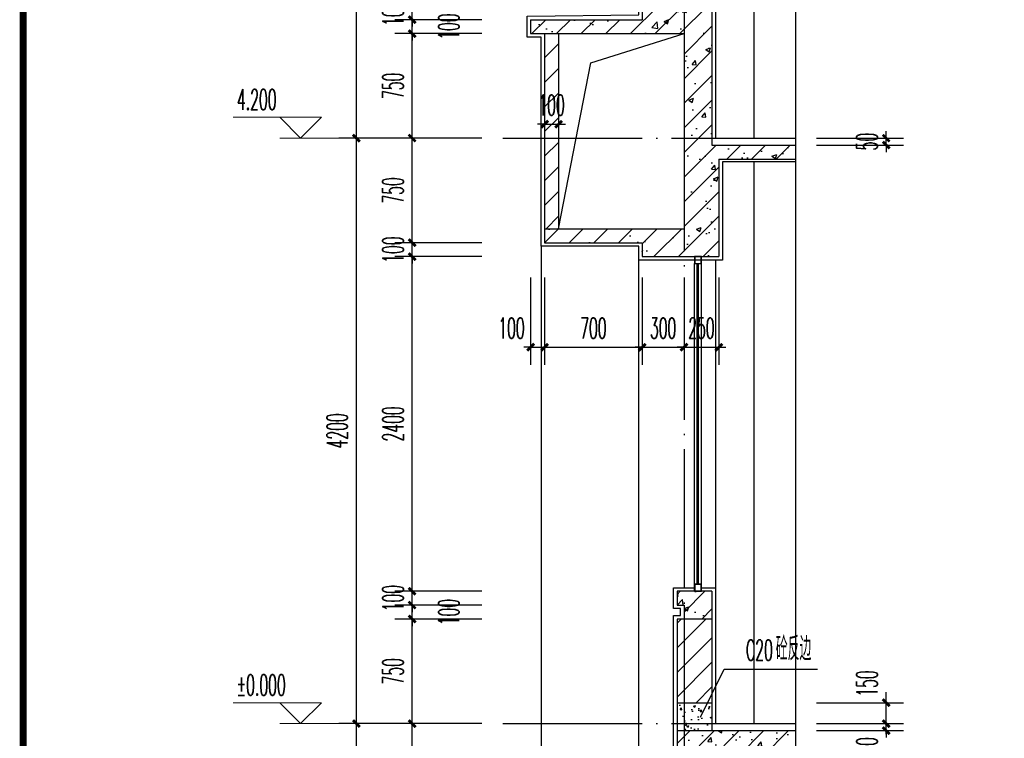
# Model space of a CAD drawing. Extents: x 1779708 to 7299578, y -1121471 to 88434.
# Tile 972 of 1056: x 6981094 to 6988156, y -973779 to -968623. Entities that reach past the tile are written whole.
import ezdxf

# ---------------------------------------------------------------- set-up
doc = ezdxf.new("R2010")
doc.units = 0
doc.header["$LTSCALE"] = 1000
doc.header["$MEASUREMENT"] = 0
doc.linetypes.add('DOTE', pattern=[2.42, 2, -0.2, 0.02, -0.2])
doc.layers.get('0').update_dxf_attribs({"linetype": 'CONTINUOUS'})
doc.layers.get('Defpoints').update_dxf_attribs({"linetype": 'CONTINUOUS'})
for name, color, linetype in [('AXIS', 3, 'CONTINUOUS'), ('DIM_LEAD', 3, 'CONTINUOUS'), ('DIM_SYMB', 3, 'CONTINUOUS'), ('DOTE', 1, 'DOTE'), ('PUB_TEXT', 7, 'CONTINUOUS'), ('PUB_TITLE', 4, 'CONTINUOUS'), ('WALL', 255, 'CONTINUOUS'), ('WINDOW', 2, 'CONTINUOUS'), ('可见线', 6, 'CONTINUOUS'), ('填充细线', 8, 'CONTINUOUS'), ('立面中线', 140, 'CONTINUOUS'), ('粉刷线', 213, 'CONTINUOUS')]:
    doc.layers.add(name, color=color, linetype=linetype)
doc.layers.add('DIM_ELEV', color=3, linetype='CONTINUOUS', lineweight=13)
doc.styles.add('_TCH_DIM', font='SIMPLEX.shx', dxfattribs={"width": 0.7, "bigfont": 'GBCBIG.shx'})
doc.styles.add('_TCH_DIM_T3', font='SIMPLEX.shx', dxfattribs={"width": 0.494118, "bigfont": 'GBCBIG.shx'})
doc.dimstyles.new('_TCH_ARCH&&50', dxfattribs={"dimtxt": 148.75, "dimasz": 50, "dimexe": 125, "dimexo": 150, "dimgap": 63.125, "dimtad": 1, "dimdec": 0, "dimzin": 0, "dimdsep": 46, "dimtxsty": '_TCH_DIM_T3', "dimblk": 'ARCHTICK', "dimcen": 0.09, "dimdle": 75, "dimclrt": 7, "dimazin": 2, "dimtfac": 1, "dimtdec": 0, "dimtix": 1, "dimtmove": 2, "dimatfit": 3, "dimfxl": 250, "dimtolj": 1, "dimtzin": 0, "dimarcsym": 0})

# ---------------------------------------------------------------- blocks, each defined once
blk = doc.blocks.new('A$C3D8761CE')
at = {"layer": 'PUB_TITLE', "const_width": 100}
blk.add_lwpolyline([(2500, 1000), (83100, 1000), (83100, 58400), (2500, 58400)], close=True, dxfattribs=at)
blk = doc.blocks.new('_ArchTick')
at = {"color": 0, "linetype": 'ByBlock', "const_width": 0.4}
blk.add_lwpolyline([(-0.5, -0.5), (0.5, 0.5)], dxfattribs=at)
blk = doc.blocks.new('*D773')
at = {"layer": 'AXIS', "color": 0, "lineweight": -2, "transparency": 16777216}
for p, q in [((6983508.9, -977248.2), (6983508.9, -973598.2)), ((6984408.9, -973673.2), (6983383.9, -973673.2)), ((6984408.9, -977173.2), (6983383.9, -977173.2))]:
    blk.add_line(p, q, dxfattribs=at)
at = {"layer": 'Defpoints', "color": 0, "transparency": 16777216}
for p in [(6983508.9, -973673.2), (6984558.9, -973673.2), (6984558.9, -977173.2)]:
    blk.add_point(p, dxfattribs=at)
at = {"layer": 'AXIS', "color": 0, "lineweight": -2, "transparency": 16777216, "xscale": 50, "yscale": 50, "zscale": 50}
for p, rotation in [((6983508.9, -973673.2), 90), ((6983508.9, -977173.2), 270)]:
    blk.add_blockref('_ArchTick', p, dxfattribs=dict(at, rotation=rotation))
at = {"layer": 'AXIS', "color": 7, "transparency": 16777216, "insert": (6983371.4, -975423.2), "char_height": 148.75, "attachment_point": 5, "rotation": 90, "style": '_TCH_DIM_T3'}
blk.add_mtext('\\A1;3500', dxfattribs=at)
blk = doc.blocks.new('*D774')
at = {"layer": 'AXIS', "color": 0, "lineweight": -2, "transparency": 16777216}
for p, q in [((6983508.9, -973748.2), (6983508.9, -969398.2)), ((6984408.9, -969473.2), (6983383.9, -969473.2)), ((6984408.9, -973673.2), (6983383.9, -973673.2))]:
    blk.add_line(p, q, dxfattribs=at)
at = {"layer": 'Defpoints', "color": 0, "transparency": 16777216}
for p in [(6983508.9, -969473.2), (6984558.9, -969473.2), (6984558.9, -973673.2)]:
    blk.add_point(p, dxfattribs=at)
at = {"layer": 'AXIS', "color": 0, "lineweight": -2, "transparency": 16777216, "xscale": 50, "yscale": 50, "zscale": 50}
for p, rotation in [((6983508.9, -969473.2), 90), ((6983508.9, -973673.2), 270)]:
    blk.add_blockref('_ArchTick', p, dxfattribs=dict(at, rotation=rotation))
at = {"layer": 'AXIS', "color": 7, "transparency": 16777216, "insert": (6983371.4, -971573.2), "char_height": 148.75, "attachment_point": 5, "rotation": 90, "style": '_TCH_DIM_T3'}
blk.add_mtext('\\A1;4200', dxfattribs=at)
blk = doc.blocks.new('*D775')
at = {"layer": 'AXIS', "color": 0, "lineweight": -2, "transparency": 16777216}
for p, q in [((6983508.9, -969548.2), (6983508.9, -965498.2)), ((6984408.9, -965573.2), (6983383.9, -965573.2)), ((6984408.9, -969473.2), (6983383.9, -969473.2))]:
    blk.add_line(p, q, dxfattribs=at)
at = {"layer": 'Defpoints', "color": 0, "transparency": 16777216}
for p in [(6983508.9, -965573.2), (6984558.9, -965573.2), (6984558.9, -969473.2)]:
    blk.add_point(p, dxfattribs=at)
at = {"layer": 'AXIS', "color": 0, "lineweight": -2, "transparency": 16777216, "xscale": 50, "yscale": 50, "zscale": 50}
for p, rotation in [((6983508.9, -965573.2), 90), ((6983508.9, -969473.2), 270)]:
    blk.add_blockref('_ArchTick', p, dxfattribs=dict(at, rotation=rotation))
at = {"layer": 'AXIS', "color": 7, "transparency": 16777216, "insert": (6983371.4, -967523.2), "char_height": 148.75, "attachment_point": 5, "rotation": 90, "style": '_TCH_DIM_T3'}
blk.add_mtext('\\A1;3900', dxfattribs=at)
blk = doc.blocks.new('*D783')
at = {"layer": 'AXIS', "color": 0, "lineweight": -2, "transparency": 16777216}
for p, q in [((6984758.9, -970473.2), (6984758.9, -971098.2)), ((6984858.9, -970473.2), (6984858.9, -971098.2)), ((6984758.9, -970973.2), (6984708.9, -970973.2)), ((6984758.9, -970973.2), (6984858.9, -970973.2)), ((6984858.9, -970973.2), (6984908.9, -970973.2))]:
    blk.add_line(p, q, dxfattribs=at)
at = {"layer": 'Defpoints', "color": 0, "transparency": 16777216}
for p in [(6984758.9, -970323.2), (6984858.9, -970323.2), (6984858.9, -970973.2)]:
    blk.add_point(p, dxfattribs=at)
at = {"layer": 'AXIS', "color": 0, "lineweight": -2, "transparency": 16777216, "xscale": 50, "yscale": 50, "zscale": 50}
blk.add_blockref('_ArchTick', (6984758.9, -970973.2), dxfattribs=at)
at = {"layer": 'AXIS', "color": 0, "lineweight": -2, "transparency": 16777216, "xscale": 50, "yscale": 50, "zscale": 50, "rotation": 180}
blk.add_blockref('_ArchTick', (6984858.9, -970973.2), dxfattribs=at)
at = {"layer": 'AXIS', "color": 7, "transparency": 16777216, "insert": (6984621.4, -970835.7), "char_height": 148.75, "attachment_point": 5, "style": '_TCH_DIM_T3'}
blk.add_mtext('\\A1;100', dxfattribs=at)
blk = doc.blocks.new('*D784')
at = {"layer": 'AXIS', "color": 0, "lineweight": -2, "transparency": 16777216}
for p, q in [((6984858.9, -970473.2), (6984858.9, -971098.2)), ((6985558.9, -970473.2), (6985558.9, -971098.2)), ((6984783.9, -970973.2), (6985633.9, -970973.2))]:
    blk.add_line(p, q, dxfattribs=at)
at = {"layer": 'Defpoints', "color": 0, "transparency": 16777216}
for p in [(6984858.9, -970323.2), (6985558.9, -970323.2), (6985558.9, -970973.2)]:
    blk.add_point(p, dxfattribs=at)
at = {"layer": 'AXIS', "color": 0, "lineweight": -2, "transparency": 16777216, "xscale": 50, "yscale": 50, "zscale": 50, "rotation": 180}
blk.add_blockref('_ArchTick', (6984858.9, -970973.2), dxfattribs=at)
at = {"layer": 'AXIS', "color": 0, "lineweight": -2, "transparency": 16777216, "xscale": 50, "yscale": 50, "zscale": 50}
blk.add_blockref('_ArchTick', (6985558.9, -970973.2), dxfattribs=at)
at = {"layer": 'AXIS', "color": 7, "transparency": 16777216, "insert": (6985208.9, -970835.7), "char_height": 148.75, "attachment_point": 5, "style": '_TCH_DIM_T3'}
blk.add_mtext('\\A1;700', dxfattribs=at)
blk = doc.blocks.new('*D785')
at = {"layer": 'AXIS', "color": 0, "lineweight": -2, "transparency": 16777216}
for p, q in [((6985558.9, -970473.2), (6985558.9, -971098.2)), ((6985858.9, -970473.2), (6985858.9, -971098.2)), ((6985558.9, -970973.2), (6985508.9, -970973.2)), ((6985558.9, -970973.2), (6985858.9, -970973.2)), ((6985858.9, -970973.2), (6985908.9, -970973.2))]:
    blk.add_line(p, q, dxfattribs=at)
at = {"layer": 'Defpoints', "color": 0, "transparency": 16777216}
for p in [(6985558.9, -970323.2), (6985858.9, -970323.2), (6985858.9, -970973.2)]:
    blk.add_point(p, dxfattribs=at)
at = {"layer": 'AXIS', "color": 0, "lineweight": -2, "transparency": 16777216, "xscale": 50, "yscale": 50, "zscale": 50}
blk.add_blockref('_ArchTick', (6985558.9, -970973.2), dxfattribs=at)
at = {"layer": 'AXIS', "color": 0, "lineweight": -2, "transparency": 16777216, "xscale": 50, "yscale": 50, "zscale": 50, "rotation": 180}
blk.add_blockref('_ArchTick', (6985858.9, -970973.2), dxfattribs=at)
at = {"layer": 'AXIS', "color": 7, "transparency": 16777216, "insert": (6985708.9, -970835.7), "char_height": 148.75, "attachment_point": 5, "style": '_TCH_DIM_T3'}
blk.add_mtext('\\A1;300', dxfattribs=at)
blk = doc.blocks.new('*D786')
at = {"layer": 'AXIS', "color": 0, "lineweight": -2, "transparency": 16777216}
for p, q in [((6985858.9, -970473.2), (6985858.9, -971098.2)), ((6986108.9, -970473.2), (6986108.9, -971098.2)), ((6985858.9, -970973.2), (6985808.9, -970973.2)), ((6985858.9, -970973.2), (6986108.9, -970973.2)), ((6986108.9, -970973.2), (6986158.9, -970973.2))]:
    blk.add_line(p, q, dxfattribs=at)
at = {"layer": 'Defpoints', "color": 0, "transparency": 16777216}
for p in [(6985858.9, -970323.2), (6986108.9, -970323.2), (6986108.9, -970973.2)]:
    blk.add_point(p, dxfattribs=at)
at = {"layer": 'AXIS', "color": 0, "lineweight": -2, "transparency": 16777216, "xscale": 50, "yscale": 50, "zscale": 50}
blk.add_blockref('_ArchTick', (6985858.9, -970973.2), dxfattribs=at)
at = {"layer": 'AXIS', "color": 0, "lineweight": -2, "transparency": 16777216, "xscale": 50, "yscale": 50, "zscale": 50, "rotation": 180}
blk.add_blockref('_ArchTick', (6986108.9, -970973.2), dxfattribs=at)
at = {"layer": 'AXIS', "color": 7, "transparency": 16777216, "insert": (6985983.9, -970835.7), "char_height": 148.75, "attachment_point": 5, "style": '_TCH_DIM_T3'}
blk.add_mtext('\\A1;250', dxfattribs=at)
blk = doc.blocks.new('*D827')
at = {"layer": 'AXIS', "color": 0, "lineweight": -2, "transparency": 16777216}
for p, q in [((6983908.9, -974398.2), (6983908.9, -973598.2)), ((6984408.9, -973673.2), (6983783.9, -973673.2)), ((6984408.9, -974323.2), (6983783.9, -974323.2))]:
    blk.add_line(p, q, dxfattribs=at)
at = {"layer": 'Defpoints', "color": 0, "transparency": 16777216}
for p in [(6983908.9, -973673.2), (6984558.9, -973673.2), (6984558.9, -974323.2)]:
    blk.add_point(p, dxfattribs=at)
at = {"layer": 'AXIS', "color": 0, "lineweight": -2, "transparency": 16777216, "xscale": 50, "yscale": 50, "zscale": 50}
for p, rotation in [((6983908.9, -973673.2), 90), ((6983908.9, -974323.2), 270)]:
    blk.add_blockref('_ArchTick', p, dxfattribs=dict(at, rotation=rotation))
at = {"layer": 'AXIS', "color": 7, "transparency": 16777216, "insert": (6983771.4, -973998.2), "char_height": 148.75, "attachment_point": 5, "rotation": 90, "style": '_TCH_DIM_T3'}
blk.add_mtext('\\A1;650', dxfattribs=at)
blk = doc.blocks.new('*D828')
at = {"layer": 'AXIS', "color": 0, "lineweight": -2, "transparency": 16777216}
for p, q in [((6983908.9, -973748.2), (6983908.9, -972848.2)), ((6984408.9, -972923.2), (6983783.9, -972923.2)), ((6984408.9, -973673.2), (6983783.9, -973673.2))]:
    blk.add_line(p, q, dxfattribs=at)
at = {"layer": 'Defpoints', "color": 0, "transparency": 16777216}
for p in [(6983908.9, -972923.2), (6984558.9, -972923.2), (6984558.9, -973673.2)]:
    blk.add_point(p, dxfattribs=at)
at = {"layer": 'AXIS', "color": 0, "lineweight": -2, "transparency": 16777216, "xscale": 50, "yscale": 50, "zscale": 50}
for p, rotation in [((6983908.9, -972923.2), 90), ((6983908.9, -973673.2), 270)]:
    blk.add_blockref('_ArchTick', p, dxfattribs=dict(at, rotation=rotation))
at = {"layer": 'AXIS', "color": 7, "transparency": 16777216, "insert": (6983771.4, -973298.2), "char_height": 148.75, "attachment_point": 5, "rotation": 90, "style": '_TCH_DIM_T3'}
blk.add_mtext('\\A1;750', dxfattribs=at)
blk = doc.blocks.new('*D829')
at = {"layer": 'AXIS', "color": 0, "lineweight": -2, "transparency": 16777216}
for p, q in [((6983908.9, -972823.2), (6983908.9, -972773.2)), ((6984408.9, -972823.2), (6983783.9, -972823.2)), ((6983908.9, -972923.2), (6983908.9, -972823.2)), ((6984408.9, -972923.2), (6983783.9, -972923.2)), ((6983908.9, -972923.2), (6983908.9, -972973.2))]:
    blk.add_line(p, q, dxfattribs=at)
at = {"layer": 'Defpoints', "color": 0, "transparency": 16777216}
for p in [(6983908.9, -972823.2), (6984558.9, -972823.2), (6984558.9, -972923.2)]:
    blk.add_point(p, dxfattribs=at)
at = {"layer": 'AXIS', "color": 0, "lineweight": -2, "transparency": 16777216, "xscale": 50, "yscale": 50, "zscale": 50}
for p, rotation in [((6983908.9, -972823.2), 270), ((6983908.9, -972923.2), 90)]:
    blk.add_blockref('_ArchTick', p, dxfattribs=dict(at, rotation=rotation))
at = {"layer": 'AXIS', "color": 7, "transparency": 16777216, "insert": (6984171.4, -972873.2), "char_height": 148.75, "attachment_point": 5, "rotation": 90, "style": '_TCH_DIM_T3'}
blk.add_mtext('\\A1;100', dxfattribs=at)
blk = doc.blocks.new('*D830')
at = {"layer": 'AXIS', "color": 0, "lineweight": -2, "transparency": 16777216}
for p, q in [((6983908.9, -972723.2), (6983908.9, -972673.2)), ((6984408.9, -972723.2), (6983783.9, -972723.2)), ((6983908.9, -972823.2), (6983908.9, -972723.2)), ((6984408.9, -972823.2), (6983783.9, -972823.2)), ((6983908.9, -972823.2), (6983908.9, -972873.2))]:
    blk.add_line(p, q, dxfattribs=at)
at = {"layer": 'Defpoints', "color": 0, "transparency": 16777216}
for p in [(6983908.9, -972723.2), (6984558.9, -972723.2), (6984558.9, -972823.2)]:
    blk.add_point(p, dxfattribs=at)
at = {"layer": 'AXIS', "color": 0, "lineweight": -2, "transparency": 16777216, "xscale": 50, "yscale": 50, "zscale": 50}
for p, rotation in [((6983908.9, -972723.2), 270), ((6983908.9, -972823.2), 90)]:
    blk.add_blockref('_ArchTick', p, dxfattribs=dict(at, rotation=rotation))
at = {"layer": 'AXIS', "color": 7, "transparency": 16777216, "insert": (6983771.4, -972773.2), "char_height": 148.75, "attachment_point": 5, "rotation": 90, "style": '_TCH_DIM_T3'}
blk.add_mtext('\\A1;100', dxfattribs=at)
blk = doc.blocks.new('*D831')
at = {"layer": 'AXIS', "color": 0, "lineweight": -2, "transparency": 16777216}
for p, q in [((6983908.9, -972798.2), (6983908.9, -970248.2)), ((6984408.9, -970323.2), (6983783.9, -970323.2)), ((6984408.9, -972723.2), (6983783.9, -972723.2))]:
    blk.add_line(p, q, dxfattribs=at)
at = {"layer": 'Defpoints', "color": 0, "transparency": 16777216}
for p in [(6983908.9, -970323.2), (6984558.9, -970323.2), (6984558.9, -972723.2)]:
    blk.add_point(p, dxfattribs=at)
at = {"layer": 'AXIS', "color": 0, "lineweight": -2, "transparency": 16777216, "xscale": 50, "yscale": 50, "zscale": 50}
for p, rotation in [((6983908.9, -970323.2), 90), ((6983908.9, -972723.2), 270)]:
    blk.add_blockref('_ArchTick', p, dxfattribs=dict(at, rotation=rotation))
at = {"layer": 'AXIS', "color": 7, "transparency": 16777216, "insert": (6983771.4, -971523.2), "char_height": 148.75, "attachment_point": 5, "rotation": 90, "style": '_TCH_DIM_T3'}
blk.add_mtext('\\A1;2400', dxfattribs=at)
blk = doc.blocks.new('*D832')
at = {"layer": 'AXIS', "color": 0, "lineweight": -2, "transparency": 16777216}
for p, q in [((6984408.9, -970223.2), (6983783.9, -970223.2)), ((6983908.9, -970223.2), (6983908.9, -970173.2)), ((6983908.9, -970323.2), (6983908.9, -970223.2)), ((6984408.9, -970323.2), (6983783.9, -970323.2)), ((6983908.9, -970323.2), (6983908.9, -970373.2))]:
    blk.add_line(p, q, dxfattribs=at)
at = {"layer": 'Defpoints', "color": 0, "transparency": 16777216}
for p in [(6983908.9, -970223.2), (6984558.9, -970223.2), (6984558.9, -970323.2)]:
    blk.add_point(p, dxfattribs=at)
at = {"layer": 'AXIS', "color": 0, "lineweight": -2, "transparency": 16777216, "xscale": 50, "yscale": 50, "zscale": 50}
for p, rotation in [((6983908.9, -970223.2), 270), ((6983908.9, -970323.2), 90)]:
    blk.add_blockref('_ArchTick', p, dxfattribs=dict(at, rotation=rotation))
at = {"layer": 'AXIS', "color": 7, "transparency": 16777216, "insert": (6983771.4, -970273.2), "char_height": 148.75, "attachment_point": 5, "rotation": 90, "style": '_TCH_DIM_T3'}
blk.add_mtext('\\A1;100', dxfattribs=at)
blk = doc.blocks.new('*D833')
at = {"layer": 'AXIS', "color": 0, "lineweight": -2, "transparency": 16777216}
for p, q in [((6983908.9, -970298.2), (6983908.9, -969398.2)), ((6984408.9, -969473.2), (6983783.9, -969473.2)), ((6984408.9, -970223.2), (6983783.9, -970223.2))]:
    blk.add_line(p, q, dxfattribs=at)
at = {"layer": 'Defpoints', "color": 0, "transparency": 16777216}
for p in [(6983908.9, -969473.2), (6984558.9, -969473.2), (6984558.9, -970223.2)]:
    blk.add_point(p, dxfattribs=at)
at = {"layer": 'AXIS', "color": 0, "lineweight": -2, "transparency": 16777216, "xscale": 50, "yscale": 50, "zscale": 50}
for p, rotation in [((6983908.9, -969473.2), 90), ((6983908.9, -970223.2), 270)]:
    blk.add_blockref('_ArchTick', p, dxfattribs=dict(at, rotation=rotation))
at = {"layer": 'AXIS', "color": 7, "transparency": 16777216, "insert": (6983771.4, -969848.2), "char_height": 148.75, "attachment_point": 5, "rotation": 90, "style": '_TCH_DIM_T3'}
blk.add_mtext('\\A1;750', dxfattribs=at)
blk = doc.blocks.new('*D834')
at = {"layer": 'AXIS', "color": 0, "lineweight": -2, "transparency": 16777216}
for p, q in [((6983908.9, -969548.2), (6983908.9, -968648.2)), ((6984408.9, -968723.2), (6983783.9, -968723.2)), ((6984408.9, -969473.2), (6983783.9, -969473.2))]:
    blk.add_line(p, q, dxfattribs=at)
at = {"layer": 'Defpoints', "color": 0, "transparency": 16777216}
for p in [(6983908.9, -968723.2), (6984558.9, -968723.2), (6984558.9, -969473.2)]:
    blk.add_point(p, dxfattribs=at)
at = {"layer": 'AXIS', "color": 0, "lineweight": -2, "transparency": 16777216, "xscale": 50, "yscale": 50, "zscale": 50}
for p, rotation in [((6983908.9, -968723.2), 90), ((6983908.9, -969473.2), 270)]:
    blk.add_blockref('_ArchTick', p, dxfattribs=dict(at, rotation=rotation))
at = {"layer": 'AXIS', "color": 7, "transparency": 16777216, "insert": (6983771.4, -969098.2), "char_height": 148.75, "attachment_point": 5, "rotation": 90, "style": '_TCH_DIM_T3'}
blk.add_mtext('\\A1;750', dxfattribs=at)
blk = doc.blocks.new('*D835')
at = {"layer": 'AXIS', "color": 0, "lineweight": -2, "transparency": 16777216}
for p, q in [((6983908.9, -968623.2), (6983908.9, -968573.2)), ((6984408.9, -968623.2), (6983783.9, -968623.2)), ((6983908.9, -968723.2), (6983908.9, -968623.2)), ((6984408.9, -968723.2), (6983783.9, -968723.2)), ((6983908.9, -968723.2), (6983908.9, -968773.2))]:
    blk.add_line(p, q, dxfattribs=at)
at = {"layer": 'Defpoints', "color": 0, "transparency": 16777216}
for p in [(6983908.9, -968623.2), (6984558.9, -968623.2), (6984558.9, -968723.2)]:
    blk.add_point(p, dxfattribs=at)
at = {"layer": 'AXIS', "color": 0, "lineweight": -2, "transparency": 16777216, "xscale": 50, "yscale": 50, "zscale": 50}
for p, rotation in [((6983908.9, -968623.2), 270), ((6983908.9, -968723.2), 90)]:
    blk.add_blockref('_ArchTick', p, dxfattribs=dict(at, rotation=rotation))
at = {"layer": 'AXIS', "color": 7, "transparency": 16777216, "insert": (6984171.4, -968673.2), "char_height": 148.75, "attachment_point": 5, "rotation": 90, "style": '_TCH_DIM_T3'}
blk.add_mtext('\\A1;100', dxfattribs=at)
blk = doc.blocks.new('*D836')
at = {"layer": 'AXIS', "color": 0, "lineweight": -2, "transparency": 16777216}
for p, q in [((6984408.9, -968523.2), (6983783.9, -968523.2)), ((6983908.9, -968523.2), (6983908.9, -968473.2)), ((6983908.9, -968623.2), (6983908.9, -968523.2)), ((6984408.9, -968623.2), (6983783.9, -968623.2)), ((6983908.9, -968623.2), (6983908.9, -968673.2))]:
    blk.add_line(p, q, dxfattribs=at)
at = {"layer": 'Defpoints', "color": 0, "transparency": 16777216}
for p in [(6983908.9, -968523.2), (6984558.9, -968523.2), (6984558.9, -968623.2)]:
    blk.add_point(p, dxfattribs=at)
at = {"layer": 'AXIS', "color": 0, "lineweight": -2, "transparency": 16777216, "xscale": 50, "yscale": 50, "zscale": 50}
for p, rotation in [((6983908.9, -968523.2), 270), ((6983908.9, -968623.2), 90)]:
    blk.add_blockref('_ArchTick', p, dxfattribs=dict(at, rotation=rotation))
at = {"layer": 'AXIS', "color": 7, "transparency": 16777216, "insert": (6983771.4, -968573.2), "char_height": 148.75, "attachment_point": 5, "rotation": 90, "style": '_TCH_DIM_T3'}
blk.add_mtext('\\A1;100', dxfattribs=at)
blk = doc.blocks.new('*D870')
at = {"layer": 'AXIS', "color": 0, "lineweight": -2, "transparency": 16777216}
for p, q in [((6987308.9, -973673.2), (6987308.9, -973623.2)), ((6986808.9, -973673.2), (6987433.9, -973673.2)), ((6987308.9, -973723.2), (6987308.9, -973673.2)), ((6986808.9, -973723.2), (6987433.9, -973723.2)), ((6987308.9, -973723.2), (6987308.9, -973773.2))]:
    blk.add_line(p, q, dxfattribs=at)
at = {"layer": 'Defpoints', "color": 0, "transparency": 16777216}
for p in [(6986658.9, -973673.2), (6987308.9, -973673.2), (6986658.9, -973723.2)]:
    blk.add_point(p, dxfattribs=at)
at = {"layer": 'AXIS', "color": 0, "lineweight": -2, "transparency": 16777216, "xscale": 50, "yscale": 50, "zscale": 50}
for p, rotation in [((6987308.9, -973673.2), 270), ((6987308.9, -973723.2), 90)]:
    blk.add_blockref('_ArchTick', p, dxfattribs=dict(at, rotation=rotation))
at = {"layer": 'AXIS', "color": 7, "transparency": 16777216, "insert": (6987171.4, -973832.7), "char_height": 148.75, "attachment_point": 5, "rotation": 90, "style": '_TCH_DIM_T3'}
blk.add_mtext('\\A1;50', dxfattribs=at)
blk = doc.blocks.new('*D871')
at = {"layer": 'AXIS', "color": 0, "lineweight": -2, "transparency": 16777216}
for p, q in [((6987308.9, -973748.2), (6987308.9, -973448.2)), ((6986808.9, -973523.2), (6987433.9, -973523.2)), ((6986808.9, -973673.2), (6987433.9, -973673.2))]:
    blk.add_line(p, q, dxfattribs=at)
at = {"layer": 'Defpoints', "color": 0, "transparency": 16777216}
for p in [(6986658.9, -973523.2), (6987308.9, -973523.2), (6986658.9, -973673.2)]:
    blk.add_point(p, dxfattribs=at)
at = {"layer": 'AXIS', "color": 0, "lineweight": -2, "transparency": 16777216, "xscale": 50, "yscale": 50, "zscale": 50}
for p, rotation in [((6987308.9, -973523.2), 90), ((6987308.9, -973673.2), 270)]:
    blk.add_blockref('_ArchTick', p, dxfattribs=dict(at, rotation=rotation))
at = {"layer": 'AXIS', "color": 7, "transparency": 16777216, "insert": (6987171.4, -973385.7), "char_height": 148.75, "attachment_point": 5, "rotation": 90, "style": '_TCH_DIM_T3'}
blk.add_mtext('\\A1;150', dxfattribs=at)
blk = doc.blocks.new('*D1027')
at = {"layer": 'AXIS', "color": 0, "lineweight": -2, "transparency": 16777216}
for p, q in [((6987308.9, -969473.2), (6987308.9, -969423.2)), ((6986808.9, -969473.2), (6987433.9, -969473.2)), ((6986808.9, -969523.2), (6987433.9, -969523.2)), ((6987308.9, -969523.2), (6987308.9, -969473.2)), ((6987308.9, -969523.2), (6987308.9, -969573.2))]:
    blk.add_line(p, q, dxfattribs=at)
at = {"layer": 'Defpoints', "color": 0, "transparency": 16777216}
for p in [(6986658.9, -969473.2), (6986658.9, -969523.2), (6987308.9, -969473.2)]:
    blk.add_point(p, dxfattribs=at)
at = {"layer": 'AXIS', "color": 0, "lineweight": -2, "transparency": 16777216, "xscale": 50, "yscale": 50, "zscale": 50}
for p, rotation in [((6987308.9, -969473.2), 270), ((6987308.9, -969523.2), 90)]:
    blk.add_blockref('_ArchTick', p, dxfattribs=dict(at, rotation=rotation))
at = {"layer": 'AXIS', "color": 7, "transparency": 16777216, "insert": (6987171.4, -969498.2), "char_height": 148.75, "attachment_point": 5, "rotation": 90, "style": '_TCH_DIM_T3'}
blk.add_mtext('\\A1;50', dxfattribs=at)
blk = doc.blocks.new('*D1030')
at = {"layer": 'AXIS', "color": 0, "lineweight": -2, "transparency": 16777216}
for p, q in [((6984858.9, -968873.2), (6984858.9, -969498.2)), ((6984958.9, -968873.2), (6984958.9, -969498.2)), ((6984858.9, -969373.2), (6984808.9, -969373.2)), ((6984858.9, -969373.2), (6984958.9, -969373.2)), ((6984958.9, -969373.2), (6985008.9, -969373.2))]:
    blk.add_line(p, q, dxfattribs=at)
at = {"layer": 'Defpoints', "color": 0, "transparency": 16777216}
for p in [(6984858.9, -968723.2), (6984958.9, -968723.2), (6984958.9, -969373.2)]:
    blk.add_point(p, dxfattribs=at)
at = {"layer": 'AXIS', "color": 0, "lineweight": -2, "transparency": 16777216, "xscale": 50, "yscale": 50, "zscale": 50}
blk.add_blockref('_ArchTick', (6984858.9, -969373.2), dxfattribs=at)
at = {"layer": 'AXIS', "color": 0, "lineweight": -2, "transparency": 16777216, "xscale": 50, "yscale": 50, "zscale": 50, "rotation": 180}
blk.add_blockref('_ArchTick', (6984958.9, -969373.2), dxfattribs=at)
at = {"layer": 'AXIS', "color": 7, "transparency": 16777216, "insert": (6984908.9, -969235.7), "char_height": 148.75, "attachment_point": 5, "style": '_TCH_DIM_T3'}
blk.add_mtext('\\A1;100', dxfattribs=at)

msp = doc.modelspace()

# ---------------------------------------------------------------- hatches: boundary and pattern name
at = {"layer": '填充细线'}
h = msp.add_hatch(dxfattribs=at)
h.set_pattern_fill('钢筋混凝土', color=114, scale=50)
h.set_pattern_definition([(45, (6984758.87, -970323.25), (-88.3883, 88.3883), []), (50, (6984758.87, -970323.25), (358.63, -31.376), [37.5, -412.5]), (355, (6984758.87, -970323.25), (-69.376, 376.096), [30, -330]), (100.451, (6984788.75, -970325.86), (289.255, 344.72), [31.87, -350.57]), (46.184, (6984758.87, -970223.25), (533.62, -82.76), [56.25, -618.75]), (96.636, (6984803.34, -970230.14), (467.33, 487.06), [47.805, -525.86]), (351.184, (6984758.87, -970223.25), (467.33, 487.06), [45, -495]), (21, (6984808.87, -970248.25), (298.454, -201.31), [37.5, -412.5]), (326, (6984808.87, -970248.25), (121.66, 362.575), [30, -330]), (71.451, (6984833.74, -970265.02), (420.11, 161.265), [31.87, -350.57]), (37.5, (6984758.87, -970323.25), (6.08, 166.447), [0, -326, 0, -335, 0, -331.25]), (7.5, (6984758.87, -970323.25), (131.535, 197.206), [0, -191, 0, -318.5, 0, -126.25]), (327.5, (6984647.37, -970323.25), (266.911, -11.2774), [0, -125, 0, -390, 0, -517.5]), (317.5, (6984597.37, -970323.25), (291.593, 50.052), [0, -162.5, 0, -259, 0, -367.5])])
h.paths.add_polyline_path([(6986058.9, -968523.2), (6985558.9, -968523.2), (6985558.9, -968623.2), (6984758.9, -968623.2), (6984758.9, -968723.2), (6985858.9, -968723.2), (6985858.9, -970123.2), (6984858.9, -970123.2), (6984858.9, -970223.2), (6985558.9, -970223.2), (6985558.9, -970323.2), (6986108.9, -970323.2), (6986108.9, -969623.2), (6986658.9, -969623.2), (6986658.9, -969523.2), (6986058.9, -969523.2)])
h = msp.add_hatch(dxfattribs=at)
h.set_pattern_fill('普通砖', color=114, scale=50)
h.set_pattern_definition([(45, (6984858.87, -970133.49), (-88.388, 88.388), [])])
h.paths.add_polyline_path([(6984958.9, -968723.2), (6984858.9, -968723.2), (6984858.9, -970123.2), (6984958.9, -970123.2)])
h = msp.add_hatch(dxfattribs=at)
h.set_pattern_fill('钢筋混凝土', color=114, scale=50)
h.set_pattern_definition([(45, (6985808.87, -972923.25), (-88.39, 88.39), []), (50, (6985808.87, -972923.25), (358.63, -31.38), [37.5, -412.5]), (355, (6985808.87, -972923.25), (-69.38, 376.1), [30, -330]), (100.45, (6985838.75, -972925.86), (289.25, 344.72), [31.87, -350.57]), (46.18, (6985808.87, -972823.25), (533.6, -82.76), [56.25, -618.75]), (96.64, (6985853.34, -972830.14), (467.33, 487.06), [47.8, -525.86]), (351.18, (6985808.87, -972823.25), (467.33, 487.06), [45, -495]), (21, (6985858.87, -972848.25), (298.45, -201.3), [37.5, -412.5]), (326, (6985858.87, -972848.25), (121.66, 362.58), [30, -330]), (71.45, (6985883.74, -972865.02), (420.1, 161.27), [31.87, -350.57]), (37.5, (6985808.87, -972923.25), (6.08, 166.447), [0, -326, 0, -335, 0, -331.25]), (7.5, (6985808.87, -972923.25), (131.53, 197.21), [0, -191, 0, -318.5, 0, -126.25]), (327.5, (6985697.37, -972923.25), (266.91, -11.277), [0, -125, 0, -390, 0, -517.5]), (317.5, (6985647.37, -972923.25), (291.59, 50.05), [0, -162.5, 0, -259, 0, -367.5])])
h.paths.add_polyline_path([(6986058.9, -972723.2), (6985808.9, -972723.2), (6985808.9, -972823.2), (6985858.9, -972823.2), (6985858.9, -972923.2), (6986058.9, -972923.2)])
h = msp.add_hatch(dxfattribs=at)
h.set_pattern_fill('普通砖', color=114, scale=50)
h.set_pattern_definition([(45, (6985858.87, -973433.49), (-88.388, 88.388), [])])
h.paths.add_polyline_path([(6986058.9, -972923.2), (6985808.9, -972923.2), (6985808.9, -973523.2), (6986058.9, -973523.2)])
h = msp.add_hatch(dxfattribs=at)
h.set_pattern_fill('混凝土', color=114, scale=20)
h.set_pattern_definition([(50, (6985858.87, -973723.25), (143.45, -12.55), [15, -165]), (355, (6985858.87, -973723.25), (-27.75, 150.44), [12, -132]), (100.45, (6985870.82, -973724.3), (115.7, 137.89), [12.75, -140.23]), (46.184, (6985858.87, -973683.25), (213.45, -33.1), [22.5, -247.5]), (96.64, (6985876.66, -973686), (186.93, 194.82), [19.12, -210.34]), (351.18, (6985858.87, -973683.25), (186.93, 194.82), [18, -198]), (21, (6985878.87, -973693.25), (119.38, -80.524), [15, -165]), (326, (6985878.87, -973693.25), (48.66, 145.03), [12, -132]), (71.45, (6985888.82, -973699.96), (168.045, 64.51), [12.75, -140.23]), (37.5, (6985858.87, -973723.25), (2.432, 66.579), [0, -130.4, 0, -134, 0, -132.5]), (7.5, (6985858.87, -973723.25), (52.614, 78.882), [0, -76.4, 0, -127.4, 0, -50.5]), (327.5, (6985814.27, -973723.25), (106.7645, -4.511), [0, -50, 0, -156, 0, -207]), (317.5, (6985794.27, -973723.25), (116.637, 20.02), [0, -65, 0, -103.6, 0, -147])])
h.paths.add_polyline_path([(6986058.9, -973523.2), (6985808.9, -973523.2), (6985808.9, -973723.2), (6986058.9, -973723.2)])
h = msp.add_hatch(dxfattribs=at)
h.set_pattern_fill('钢筋混凝土', color=114, scale=50)
h.set_pattern_definition([(45, (6985808.87, -974523.25), (-88.388, 88.388), []), (50, (6985808.87, -974523.25), (358.63, -31.376), [37.5, -412.5]), (355, (6985808.87, -974523.25), (-69.38, 376.1), [30, -330]), (100.45, (6985838.75, -974525.86), (289.25, 344.72), [31.87, -350.57]), (46.184, (6985808.87, -974423.25), (533.62, -82.76), [56.25, -618.75]), (96.636, (6985853.34, -974430.14), (467.33, 487.06), [47.8, -525.86]), (351.184, (6985808.87, -974423.25), (467.33, 487.06), [45, -495]), (21, (6985858.87, -974448.25), (298.45, -201.31), [37.5, -412.5]), (326, (6985858.87, -974448.25), (121.66, 362.58), [30, -330]), (71.45, (6985883.74, -974465.02), (420.11, 161.27), [31.87, -350.57]), (37.5, (6985808.87, -974523.25), (6.08, 166.447), [0, -326, 0, -335, 0, -331.25]), (7.5, (6985808.87, -974523.25), (131.535, 197.206), [0, -191, 0, -318.5, 0, -126.25]), (327.5, (6985697.37, -974523.25), (266.911, -11.277), [0, -125, 0, -390, 0, -517.5]), (317.5, (6985647.37, -974523.25), (291.593, 50.052), [0, -162.5, 0, -259, 0, -367.5])])
h.paths.add_polyline_path([(6986108.9, -973903.2), (6986658.9, -973903.2), (6986658.9, -973723.2), (6985808.9, -973723.2), (6985808.9, -974323.2), (6985858.9, -974323.2), (6985858.9, -974423.2), (6985808.9, -974423.2), (6985808.9, -974523.2), (6986108.9, -974523.2)])

# ---------------------------------------------------------------- linework, layer by layer
at = {"layer": 'DIM_ELEV'}
for p, q in [((6983258.9, -969323.2), (6982625.5, -969323.2)), ((6983108.9, -969473.2), (6982958.9, -969323.2)), ((6983108.9, -969473.2), (6983258.9, -969323.2)), ((6983908.9, -969473.2), (6982958.9, -969473.2)), ((6983258.9, -973523.2), (6982625.5, -973523.2)), ((6983108.9, -973673.2), (6982958.9, -973523.2)), ((6983108.9, -973673.2), (6983258.9, -973523.2)), ((6983908.9, -973673.2), (6982958.9, -973673.2))]:
    msp.add_line(p, q, dxfattribs=at)
at = {"layer": 'DIM_LEAD'}
for p, q in [((6985977.9, -973627.2), (6986148, -973281.8)), ((6985977.9, -973627.2), (6986148, -973281.8)), ((6986148, -973281.8), (6986817.1, -973281.8))]:
    msp.add_line(p, q, dxfattribs=at)
at = {"layer": 'DIM_SYMB'}
msp.add_lwpolyline([(6986658.9, -948123.2), (6986658.9, -962792), (6986763.9, -962830.2), (6986553.9, -962867.2), (6986658.9, -962904.5), (6986658.9, -977573.2)], dxfattribs=at)
at = {"layer": 'DOTE', "linetype": 'DOTE', "ltscale": 0.5}
for p, q in [((6985858.9, -949923.2), (6985858.9, -978273.2)), ((6984558.9, -969473.2), (6986658.9, -969473.2)), ((6984558.9, -973673.2), (6986658.9, -973673.2))]:
    msp.add_line(p, q, dxfattribs=at)
at = {"layer": 'WALL'}
for p, q in [((6985558.9, -968523.2), (6985558.9, -968623.2)), ((6986058.9, -968523.2), (6986058.9, -969523.2)), ((6984758.9, -968623.2), (6984758.9, -968723.2)), ((6984758.9, -968623.2), (6985558.9, -968623.2)), ((6984758.9, -968723.2), (6985858.9, -968723.2)), ((6984858.9, -968723.2), (6984858.9, -970223.2)), ((6984958.9, -968723.2), (6984958.9, -970123.2)), ((6985858.9, -968723.2), (6985858.9, -970123.2)), ((6986058.9, -969523.2), (6986658.9, -969523.2)), ((6986108.9, -969623.2), (6986108.9, -970323.2)), ((6986108.9, -969623.2), (6986658.9, -969623.2)), ((6984858.9, -970123.2), (6985858.9, -970123.2)), ((6984858.9, -970223.2), (6985558.9, -970223.2)), ((6985558.9, -970223.2), (6985558.9, -970323.2)), ((6985558.9, -970323.2), (6986108.9, -970323.2)), ((6986058.9, -972723.2), (6985808.9, -972723.2)), ((6985808.9, -972723.2), (6985808.9, -972823.2)), ((6986058.9, -972723.2), (6986058.9, -973723.2)), ((6985808.9, -972823.2), (6985858.9, -972823.2)), ((6985858.9, -972823.2), (6985858.9, -972923.2)), ((6986058.9, -972923.2), (6985808.9, -972923.2)), ((6985808.9, -972923.2), (6985808.9, -974323.2)), ((6985808.9, -973523.2), (6986058.9, -973523.2)), ((6985808.9, -973723.2), (6986658.9, -973723.2))]:
    msp.add_line(p, q, dxfattribs=at)
at = {"layer": 'WINDOW'}
for p, q in [((6985933.9, -972723.2), (6985933.9, -970373.2)), ((6985983.9, -972723.2), (6985983.9, -970373.2))]:
    msp.add_line(p, q, dxfattribs=at)
at = {"layer": 'WINDOW', "color": 4}
for p, q in [((6985953.9, -972673.2), (6985953.9, -970373.2)), ((6985963.9, -972673.2), (6985963.9, -970373.2))]:
    msp.add_line(p, q, dxfattribs=at)
at = {"layer": 'WINDOW'}
for points in [[(6985983.9, -970373.2), (6985983.9, -970323.2), (6985933.9, -970323.2), (6985933.9, -970373.2)], [(6985981.9, -970371.2), (6985981.9, -970325.2), (6985935.9, -970325.2), (6985935.9, -970371.2)], [(6985983.9, -972723.2), (6985983.9, -972673.2), (6985933.9, -972673.2), (6985933.9, -972723.2)], [(6985981.9, -972721.2), (6985981.9, -972675.2), (6985935.9, -972675.2), (6985935.9, -972721.2)]]:
    msp.add_lwpolyline(points, close=True, dxfattribs=at)
at = {"layer": '填充细线', "color": 114}
msp.add_lwpolyline([(6984958.9, -970123.2), (6985189.4, -968932), (6985858.9, -968723.2)], dxfattribs=at)
at = {"layer": '立面中线'}
for p, q in [((6986358.9, -965748.2), (6986358.9, -969473.2)), ((6986358.9, -969643.2), (6986358.9, -973673.2))]:
    msp.add_line(p, q, dxfattribs=at)
at = {"layer": '粉刷线'}
for p, q in [((6986058.9, -969473.2), (6986658.9, -969473.2)), ((6984833.9, -970248.2), (6984833.9, -977273.2)), ((6985533.9, -977273.2), (6985533.9, -970348.2)), ((6986083.9, -970348.2), (6986083.9, -972698.2)), ((6986058.9, -973673.2), (6986658.9, -973673.2))]:
    msp.add_line(p, q, dxfattribs=at)
for points in [[(6986658.9, -969643.2), (6986133.9, -969643.2), (6986133.9, -970348.2), (6985533.9, -970348.2), (6985533.9, -970248.2), (6984833.9, -970248.2), (6984833.9, -968748.2), (6984733.9, -968748.2), (6984733.9, -968598.2), (6985533.9, -968588.2), (6985533.9, -968498.2), (6985933.9, -968498.2)], [(6985983.9, -968498.2), (6986083.9, -968498.2), (6986083.9, -969473.2)], [(6985933.9, -974548.2), (6985783.9, -974548.2), (6985783.9, -974398.2), (6985833.9, -974398.2), (6985833.9, -974348.2), (6985783.9, -974348.2), (6985783.9, -972898.2), (6985833.9, -972898.2), (6985833.9, -972848.2), (6985783.9, -972848.2), (6985783.9, -972698.2), (6985933.9, -972698.2)], [(6985983.9, -972698.2), (6986083.9, -972698.2), (6986083.9, -973673.2)]]:
    msp.add_lwpolyline(points, dxfattribs=at)

# ---------------------------------------------------------------- block references
at = {"layer": '可见线', "xscale": 0.5, "yscale": 0.5, "zscale": 0.5, "rotation": 270}
msp.add_blockref('A$C3D8761CE', (6980619.2, -944150.2), dxfattribs=at)

# ---------------------------------------------------------------- texts
at = {"layer": 'PUB_TEXT', "color": 7, "style": '_TCH_DIM'}
for s, height, width, p in [('4.200', 148.75, 0.494118, (6982652.8, -969270.7)), ('砼反边', 168.79, 0.7, (6986517, -973220)), ('C20', 148.75, 0.494118, (6986303.5, -973220)), ('%%P0.000', 148.75, 0.494118, (6982649.3, -973470.7))]:
    msp.add_text(s, height=height, dxfattribs=dict(at, width=width)).set_placement(p)

# ---------------------------------------------------------------- dimensions: what is measured, and where the dimension line sits
at = {"layer": 'AXIS'}
for p1, p2, distance, picture, middle in [((6984558.9, -969473.2), (6984558.9, -965573.2), 1050, '*D775', (6983371.4, -967523.2)), ((6984558.9, -968623.2), (6984558.9, -968523.2), 650, '*D836', (6983771.4, -968573.2)), ((6984558.9, -969473.2), (6984558.9, -968723.2), 650, '*D834', (6983771.4, -969098.2)), ((6984858.9, -968723.2), (6984958.9, -968723.2), -650, '*D1030', (6984908.9, -969235.7)), ((6986658.9, -969523.2), (6986658.9, -969473.2), -650, '*D1027', (6987171.4, -969498.2)), ((6984558.9, -973673.2), (6984558.9, -969473.2), 1050, '*D774', (6983371.4, -971573.2)), ((6984558.9, -970223.2), (6984558.9, -969473.2), 650, '*D833', (6983771.4, -969848.2)), ((6984558.9, -970323.2), (6984558.9, -970223.2), 650, '*D832', (6983771.4, -970273.2)), ((6984558.9, -972723.2), (6984558.9, -970323.2), 650, '*D831', (6983771.4, -971523.2)), ((6984858.9, -970323.2), (6985558.9, -970323.2), -650, '*D784', (6985208.9, -970835.7)), ((6985558.9, -970323.2), (6985858.9, -970323.2), -650, '*D785', (6985708.9, -970835.7)), ((6985858.9, -970323.2), (6986108.9, -970323.2), -650, '*D786', (6985983.9, -970835.7)), ((6984558.9, -972823.2), (6984558.9, -972723.2), 650, '*D830', (6983771.4, -972773.2)), ((6984558.9, -973673.2), (6984558.9, -972923.2), 650, '*D828', (6983771.4, -973298.2)), ((6984558.9, -977173.2), (6984558.9, -973673.2), 1050, '*D773', (6983371.4, -975423.2)), ((6984558.9, -974323.2), (6984558.9, -973673.2), 650, '*D827', (6983771.4, -973998.2))]:
    dim = msp.add_aligned_dim(p1=p1, p2=p2, distance=distance, dimstyle='_TCH_ARCH&&50', dxfattribs=at)
    dim.commit()
    dim.dimension.update_dxf_attribs({"geometry": picture, "text_midpoint": middle})
for base, p1, p2, angle, picture, middle in [((6983908.9, -968623.2), (6984558.9, -968723.2), (6984558.9, -968623.2), 90, '*D835', (6984171.4, -968673.2)), ((6984858.9, -970973.2), (6984758.9, -970323.2), (6984858.9, -970323.2), 0, '*D783', (6984621.4, -970835.7)), ((6983908.9, -972823.2), (6984558.9, -972923.2), (6984558.9, -972823.2), 90, '*D829', (6984171.4, -972873.2)), ((6987308.9, -973523.2), (6986658.9, -973673.2), (6986658.9, -973523.2), 90, '*D871', (6987171.4, -973385.7)), ((6987308.9, -973673.2), (6986658.9, -973723.2), (6986658.9, -973673.2), 90, '*D870', (6987171.4, -973832.7))]:
    dim = msp.add_linear_dim(base=base, p1=p1, p2=p2, angle=angle, dimstyle='_TCH_ARCH&&50', dxfattribs=at)
    dim.commit()
    dim.dimension.update_dxf_attribs({"geometry": picture, "text_midpoint": middle, "dimtype": 161})

doc.saveas('drawing.dxf')
